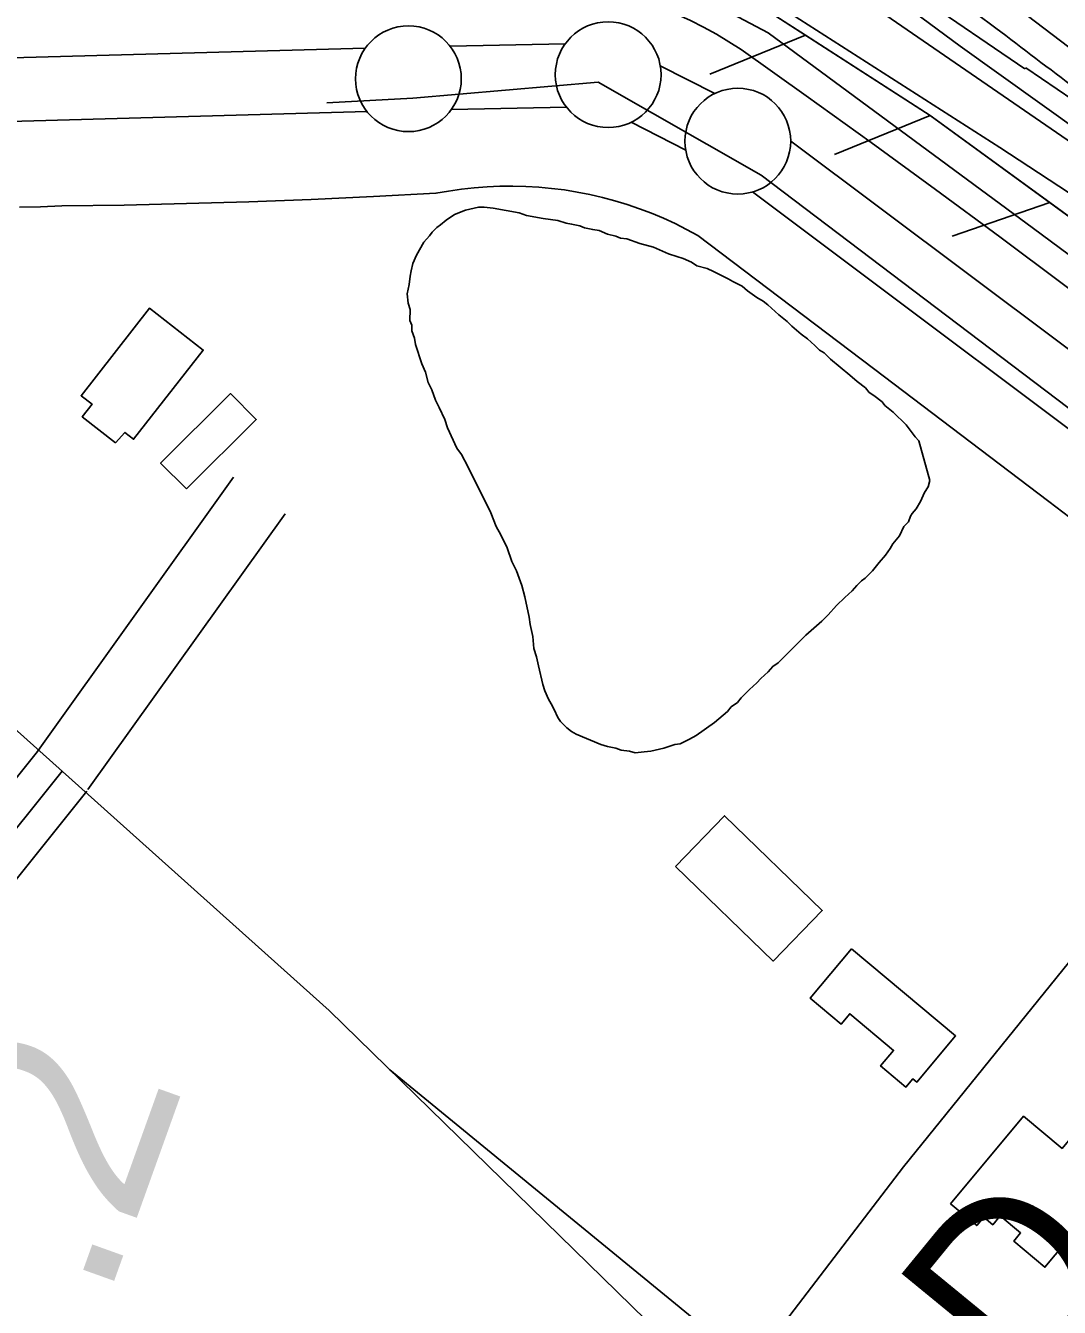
# Model space of a CAD drawing. Extents: x 3767014 to 3805179, y 361544 to 387384.
# Drawn here: x 3790112 to 3790600, y 374501 to 375107 of the extents above; entities that cross this region are included whole.
import ezdxf

# ---------------------------------------------------------------- set-up
doc = ezdxf.new("R2010")
doc.units = 0
for name, color, linetype in [('V-BLDG-OTLN', 7, 'Continuous'), ('V-FLOD-BASE', 7, 'Continuous'), ('V-LEVE-TOET', 7, 'Continuous'), ('V-RIVR-EDGE', 7, 'Continuous'), ('V-RIVR-RANG-IDEN', 7, 'Continuous'), ('V-ROAD-CNTR', 7, 'Continuous'), ('V-RRAP-FSHR', 7, 'Continuous'), ('V-RRAP-RVMT', 7, 'Continuous'), ('V-SITE-VEGE', 7, 'Continuous'), ('V-SURV-IDEN', 7, 'Continuous'), ('V-SURV-LINE', 7, 'Continuous'), ('V-TOPO-DPTH', 7, 'Continuous'), ('V-TOPO-MINR', 7, 'Continuous'), ('V-TOPO-WATR', 7, 'Continuous'), ('V-WETL-SWMP', 7, 'Continuous')]:
    doc.layers.add(name, color=color, linetype=linetype)

msp = doc.modelspace()

# ---------------------------------------------------------------- linework, layer by layer
at = {"layer": 'V-BLDG-OTLN'}
for points in [[(3790154.115, 374910.065), (3790138.441, 374922.308), (3790143.055, 374928.215), (3790137.872, 374932.266), (3790170.198, 374973.648), (3790195.605, 374953.801), (3790162.69, 374911.665), (3790158.563, 374914.889)], [(3790187.646, 374888.191), (3790175.461, 374900.428), (3790208.452, 374933.282), (3790220.638, 374921.047)], [(3790418.831, 374709.792), (3790441.992, 374733.729), (3790488.199, 374689.017), (3790465.036, 374665.082)], [(3790502.039, 374670.808), (3790551.23, 374629.715), (3790532.972, 374607.859), (3790531.108, 374609.415), (3790527.821, 374605.479), (3790515.82, 374615.504), (3790521.95, 374622.842), (3790501.261, 374640.127), (3790497.193, 374635.261), (3790482.556, 374647.487)], [(3790548.885, 374550.355), (3790583.42, 374591.708), (3790601.594, 374576.53), (3790612.101, 374589.111), (3790634.991, 374569.993), (3790593.523, 374520.335), (3790578.724, 374532.695), (3790581.962, 374536.572), (3790572.328, 374544.616), (3790568.833, 374540.428), (3790564.587, 374543.977), (3790561.271, 374540.008)]]:
    msp.add_lwpolyline(points, close=True, dxfattribs=at)
at = {"layer": 'V-FLOD-BASE'}
msp.add_lwpolyline([(3790704.148, 374851.448), (3790671.362, 374875.991), (3790459.389, 375036.577), (3790382.268, 375080.396), (3790294.724, 375072.89), (3790254.067, 375070.762)], dxfattribs=at)
at = {"layer": 'V-LEVE-TOET'}
for points in [[(3790692.304, 374916.322), (3790662.449, 374939.348), (3790632.466, 374962.208), (3790602.358, 374984.904), (3790572.126, 375007.434), (3790541.77, 375029.796), (3790511.292, 375051.99), (3790480.691, 375074.016), (3790449.971, 375095.874), (3790444.138, 375099.598), (3790438.182, 375103.122), (3790432.108, 375106.442), (3790425.927, 375109.553), (3790419.644, 375112.453), (3790413.266, 375115.136), (3790406.805, 375117.6), (3790400.266, 375119.838), (3790393.657, 375121.853)], [(3790108.704, 375021.313), (3790118.729, 375021.548), (3790128.748, 375021.993), (3790158.237, 375022.4), (3790187.724, 375023.041), (3790217.205, 375023.918), (3790246.678, 375025.024), (3790276.141, 375026.365), (3790305.591, 375027.938), (3790311.598, 375029.019), (3790317.637, 375029.898), (3790323.703, 375030.57), (3790329.79, 375031.039), (3790335.887, 375031.299), (3790341.99, 375031.354), (3790348.093, 375031.203), (3790354.184, 375030.846), (3790360.262, 375030.283), (3790366.316, 375029.515), (3790372.341, 375028.542), (3790378.332, 375027.367), (3790384.277, 375025.99), (3790390.173, 375024.411), (3790396.012, 375022.638), (3790401.787, 375020.666), (3790407.493, 375018.499), (3790413.123, 375016.14), (3790418.669, 375013.594), (3790424.127, 375010.862), (3790429.489, 375007.946), (3790512.453, 374945.178), (3790595.321, 374882.28), (3790678.089, 374819.249)]]:
    msp.add_lwpolyline(points, dxfattribs=at)
at = {"layer": 'V-RIVR-EDGE'}
msp.add_spline([(3785266.865, 377529.211), (3785342.8, 377494.248), (3785391.258, 377467.439), (3785439.72, 377442.249), (3785475.246, 377418.707), (3785525.316, 377389.469), (3785575.383, 377359.422), (3785621.413, 377331.811), (3785722.351, 377269.288), (3785796.661, 377231.094), (3785852.385, 377199.415), (3785928.324, 377166.069), (3785964.678, 377149.804), (3786028.506, 377124.576), (3786060.018, 377113.175), (3786092.316, 377092.068), (3786117.34, 377073.405), (3786135.083, 377053.143), (3786154.458, 377039.347), (3786176.258, 377024.735), (3786206.946, 377006.867), (3786256.211, 376979.248), (3786328.098, 376942.677), (3786374.949, 376919.917), (3786491.265, 376862.208), (3786553.467, 376833.749), (3786619.713, 376805.279), (3786729.589, 376759.718), (3786796.656, 376736.099), (3786845.136, 376718.187), (3786867.767, 376712.469), (3787003.51, 376661.992), (3787089.16, 376631.048), (3787163.496, 376603.367), (3787230.559, 376578.13), (3787257.223, 376568.359), (3787300.044, 376551.27), (3787354.992, 376532.533), (3787409.127, 376512.181), (3787544.074, 376466.558), (3787612.756, 376442.126), (3787657.197, 376425.841), (3787730.724, 376398.162), (3787781.63, 376380.244), (3787834.96, 376361.511), (3787891.524, 376341.961), (3787940, 376322.432), (3787998.976, 376297.215), (3788050.697, 376281.721), (3788117.768, 376259.719), (3788176.757, 376240.164), (3788221.198, 376223.879), (3788259.981, 376209.226), (3788406.252, 376164.383), (3788541.215, 376125.23), (3788606.67, 376104.041), (3788679.39, 376077.173), (3788748.889, 376055.974), (3788871.693, 376005.528), (3788969.454, 375966.467), (3789047.013, 375933.926), (3789119.723, 375903.014), (3789155.253, 375881.09), (3789182.716, 375867.274), (3789214.225, 375854.256), (3789257.04, 375834.74), (3789281.286, 375828.21), (3789303.105, 375821.686), (3789328.955, 375809.491), (3789367.724, 375789.177), (3789414.577, 375767.225), (3789468.708, 375745.255), (3789509.105, 375728.981), (3789555.157, 375710.266), (3789585.849, 375694.015), (3789620.578, 375675.328), (3789681.97, 375646.062), (3789753.859, 375610.3), (3789792.633, 375591.603), (3789842.712, 375566.408), (3789897.64, 375539.584), (3789938.019, 375516.03), (3789968.727, 375506.25), (3790004.289, 375497.265), (3790030.972, 375494.773), (3790047.128, 375487.455), (3790077.007, 375469.589), (3790124.633, 375433.077), (3790192.442, 375382.768), (3790252.165, 375332.478), (3790290.91, 375302.459), (3790337.741, 375271.611), (3790406.357, 375220.491), (3790469.329, 375175.855), (3790570.248, 375106.054), (3790647.751, 375050.868), (3790691.367, 375028.115), (3790744.667, 374997.251), (3790806.838, 374955.852), (3790873.863, 374915.249), (3790932, 374877.903), (3791002.231, 374825.97), (3791052.265, 374782.175), (3791082.927, 374753.793), (3791131.331, 374705.149), (3791170.05, 374664.616), (3791192.631, 374638.681), (3791220.891, 374620.01), (3791288.67, 374557.569), (3791322.577, 374533.223), (3791362.944, 374504.817), (3791396.042, 374480.473), (3791434.785, 374449.645), (3791482.407, 374411.517), (3791534.052, 374365.291), (3791646.192, 374254.216), (3791707.514, 374196.644), (3791738.968, 374161.791), (3791773.65, 374123.694), (3791803.497, 374092.888), (3791829.321, 374070.18), (3791830.912, 374059.662), (3791837.316, 374032.958), (3791849.409, 374017.562), (3791884.123, 373992.405), (3791930.977, 373971.262), (3791954.393, 373955.838), (3791993.134, 373924.202), (3792026.979, 373874.785), (3792047.912, 373836.722), (3792063.186, 373799.482), (3792086.509, 373746.857), (3792112.249, 373690.181), (3792141.261, 373648.864), (3792158.993, 373624.558), (3792177.552, 373607.528), (3792214.702, 373586.409), (3792255.083, 373563.665), (3792301.119, 373538.48), (3792346.34, 373510.871), (3792382.671, 373485.71), (3792422.225, 373455.689), (3792479.537, 373411.875), (3792548.144, 373356.711), (3792619.168, 373298.307), (3792672.431, 373252.077), (3792709.534, 373212.357), (3792750.656, 373162.113), (3792839.385, 373068.08), (3792888.572, 373008.92), (3792945.027, 372945.699), (3792999.062, 372884.91), (3793053.898, 372820.884), (3793149.89, 372720.363), (3793208.761, 372653.092), (3793261.195, 372598.777), (3793315.232, 372538.796), (3793358.792, 372493.399), (3793409.592, 372432.618), (3793462.809, 372367.787), (3793498.283, 372323.219), (3793536.997, 372280.26), (3793578.124, 372232.443), (3793604.724, 372196.792), (3793668.438, 372125.466), (3793703.128, 372090.604), (3793760.41, 372034.66), (3793806.384, 371984.404), (3793839.438, 371942.268), (3793939.427, 371823.136), (3793981.333, 371763.186), (3794029.674, 371688.662), (3794050.609, 371651.408), (3794073.177, 371620.62), (3794178.796, 371488.535), (3794237.625, 371404.28), (3794268.243, 371358.106), (3794301.293, 371314.353), (3794332.724, 371269.794), (3794395.613, 371192), (3794429.476, 371149.862), (3794472.201, 371093.953), (3794523.788, 371024.274), (3794601.175, 370922.181), (3794640.679, 370871.942), (3794687.421, 370805.509), (3794733.389, 370752.828), (3794829.339, 370635.323), (3794895.463, 370557.521), (3794959.948, 370470.826), (3795013.158, 370403.569), (3795070.394, 370329.023), (3795159.854, 370203.448), (3795225.98, 370126.454), (3795296.13, 370041.363), (3795379.18, 369940.065), (3795459.001, 369841.201), (3795508.163, 369772.337), (3795554.103, 369708.333), (3795661.315, 369566.538), (3795715.338, 369500.897), (3795762.105, 369444.169), (3795798.366, 369390.703), (3795915.247, 369234.327), (3795963.601, 369165.465), (3796028.082, 369077.153), (3796043.387, 369052.853), (3796054.672, 369037.459), (3796077.242, 369007.48), (3796148.213, 368927.239), (3796183.677, 368878.627), (3796226.382, 368814.631), (3796275.531, 368740.105), (3796314.222, 368688.25), (3796353.714, 368633.158), (3796401.268, 368567.533), (3796456.873, 368487.33), (3796513.292, 368409.551), (3796545.533, 368365.8), (3796626.113, 368246.716), (3796670.449, 368188.377), (3796704.298, 368140.578), (3796751.041, 368074.145), (3796787.308, 368023.105), (3796838.907, 367958.278), (3796844.528, 367942.09), (3796845.295, 367925.104), (3796846.094, 367921.059), (3796852.559, 367919.425), (3796863.071, 367918.59), (3796875.166, 367904.003), (3796903.398, 367874.01), (3796931.629, 367844.017), (3796952.579, 367812.424), (3796982.392, 367767.87), (3797007.371, 367730.606), (3797037.194, 367690.095), (3797062.185, 367657.684), (3797075.869, 367631.77), (3797095.223, 367609.078), (3797126.665, 367569.372), (3797156.484, 367527.244), (3797212.099, 367451.085), (3797254.808, 367388.706), (3797302.183, 367327.228)], degree=3, dxfattribs=at)
at = {"layer": 'V-ROAD-CNTR'}
for points in [[(3786686.764, 376202.751), (3786855.054, 376203.538), (3787119.637, 376184.58), (3787352.449, 376142.831), (3787518.964, 376108.08), (3787807.744, 376001.065), (3788224.979, 375841.423), (3788926.953, 375583.978), (3789082.552, 375526.317), (3789200.278, 375482.117), (3789238.367, 375465.185), (3789352.721, 375413.611), (3789446.259, 375357.115), (3789571.996, 375253.598), (3789631.636, 375200.532), (3789946.661, 374918.1), (3790255.061, 374641.774), (3790459.347, 374442.221), (3790728.969, 374147.036), (3790882.288, 373955.945), (3791041.53, 373733.882), (3791226.005, 373452.179), (3791404.527, 373151.671)], [(3790116.713, 374763.522), (3790209.859, 374893.838)], [(3790141.119, 374746.078), (3790234.264, 374876.394)], [(3790117.212, 374764.182), (3789971.812, 374582.801), (3789916.948, 374536.947)], [(3790128.916, 374754.8), (3789982.58, 374572.251), (3789926.567, 374525.437)], [(3790140.62, 374745.418), (3789993.348, 374561.701), (3789936.186, 374513.927)], [(3790454.508, 374473.428), (3790526.681, 374567.843), (3790654.005, 374725.154)], [(3790283.831, 374613.671), (3790443.283, 374483.056)]]:
    msp.add_lwpolyline(points, dxfattribs=at)
at = {"layer": 'V-RRAP-FSHR'}
for p, q in [((3790480.357, 375102.645), (3790435.147, 375084.191)), ((3790539.199, 375064.73), (3790493.989, 375046.276)), ((3790595.793, 375023.537), (3790549.608, 375007.682))]:
    msp.add_line(p, q, dxfattribs=at)
for points in [[(3792664.542, 373119.843), (3792483.84, 373301.249), (3792252.06, 373470.034), (3792104.393, 373562.423), (3792104.133, 373562.491), (3791908.328, 373693.531), (3791743.462, 373868.008), (3791585.053, 374076.446), (3791501.047, 374180.297), (3791342.434, 374329.462), (3791098.445, 374594.767), (3790713.391, 374937.931), (3790539.264, 375064.688), (3790359.313, 375180.639), (3790175.225, 375189.015), (3789989.139, 375207.944), (3789688.358, 375468.333), (3789566.083, 375575.61), (3789406.551, 375649.747), (3788945.705, 375840.624), (3788737.253, 375920.451), (3788188.687, 376097.025), (3787586.871, 376292.305), (3787236.833, 376420.857)], [(3790248.587, 375297.942), (3790979.153, 374794.683), (3791275.126, 374533.809), (3791761.459, 374077.541), (3792037.066, 373779.942), (3792115.152, 373656.37), (3792213.95, 373538.497), (3792476.887, 373348.293), (3792793.866, 373062.004), (3793561.864, 372212.929), (3793966.759, 371751.644), (3794238.433, 371356.255), (3794520.76, 370943.016), (3795432.151, 369783.26), (3796173.549, 368822.744), (3796656.812, 368122.047), (3797263.788, 367326.695)], [(3790480.357, 375102.645), (3790421.514, 375140.56)], [(3790539.199, 375064.73), (3790480.356, 375102.645)], [(3790595.793, 375023.537), (3790539.264, 375064.688), (3790539.198, 375064.731)], [(3790652.386, 374982.34), (3790595.793, 375023.538)]]:
    msp.add_lwpolyline(points, dxfattribs=at)
at = {"layer": 'V-RRAP-RVMT'}
for p, q in [((3790584.073, 375086.8), (3790476.923, 375159.856)), ((3790584.407, 375087.294), (3790584.073, 375086.8)), ((3790699.168, 375009.042), (3790584.407, 375087.294))]:
    msp.add_line(p, q, dxfattribs=at)
at = {"layer": 'V-SITE-VEGE'}
for points in [[(3790307.825, 375013.094), (3790310.447, 375015.269), (3790314.377, 375017.878), (3790319.615, 375020.047), (3790325.725, 375021.344), (3790328.34, 375021.337), (3790332.698, 375020.893), (3790344.904, 375018.687), (3790348.39, 375017.37), (3790356.238, 375016.047), (3790363.211, 375015.161), (3790367.133, 375013.844), (3790369.751, 375013.401), (3790373.672, 375012.523), (3790375.849, 375011.644), (3790379.773, 375010.766), (3790382.825, 375010.323), (3790386.747, 375008.57), (3790390.669, 375007.688), (3790392.848, 375006.813), (3790395.899, 375006.371), (3790402, 375004.177), (3790408.538, 375002.42), (3790415.509, 374999.352), (3790419.431, 374998.035), (3790422.48, 374997.159), (3790426.402, 374995.406), (3790429.016, 374993.655), (3790433.81, 374992.338), (3790436.859, 374991.023), (3790443.829, 374987.521), (3790446.006, 374986.206), (3790450.362, 374984.017), (3790452.973, 374981.832), (3790457.329, 374978.77), (3790460.377, 374977.019), (3790462.554, 374975.27), (3790467.776, 374970.463), (3790471.696, 374967.399), (3790473.873, 374965.216), (3790478.227, 374961.284), (3790481.272, 374959.097), (3790484.754, 374956.037), (3790486.931, 374953.852), (3790489.108, 374952.539), (3790492.153, 374949.477), (3790501.296, 374942.047), (3790504.777, 374938.987), (3790508.695, 374935.928), (3790510.436, 374933.744), (3790512.613, 374932.432), (3790516.533, 374929.37), (3790517.835, 374927.623), (3790521.755, 374924.561), (3790527.848, 374918.446), (3790532.196, 374912.767), (3790533.937, 374911.02), (3790539.13, 374892.256)], [(3790539.13, 374892.256), (3790538.252, 374889.207), (3790536.503, 374886.593), (3790534.75, 374882.235), (3790532.56, 374878.752), (3790530.811, 374876.575), (3790529.937, 374875.27), (3790529.06, 374872.655), (3790526.875, 374870.48), (3790524.688, 374866.122), (3790521.624, 374862.204), (3790520.311, 374860.027), (3790518.124, 374856.977), (3790515.064, 374853.496), (3790512.005, 374849.578), (3790508.509, 374846.096), (3790506.762, 374844.792), (3790504.577, 374842.617), (3790502.391, 374840.003), (3790498.895, 374836.958), (3790494.963, 374833.042), (3790491.029, 374828.69), (3790487.971, 374825.645), (3790480.543, 374819.118), (3790467.434, 374806.064), (3790464.815, 374804.323), (3790462.627, 374801.714), (3790459.133, 374798.667), (3790457.384, 374796.492), (3790453.891, 374793.444), (3790449.954, 374789.528), (3790448.207, 374787.351), (3790445.152, 374785.178), (3790443.403, 374783.001), (3790437.285, 374777.781), (3790428.553, 374771.694), (3790425.495, 374769.956), (3790421.131, 374767.785), (3790418.513, 374767.355), (3790413.275, 374765.62), (3790407.17, 374764.326), (3790404.116, 374763.896), (3790399.754, 374763.47), (3790397.14, 374764.346), (3790393.217, 374764.791), (3790390.601, 374765.667), (3790386.675, 374766.55), (3790383.628, 374767.426), (3790371.864, 374772.249), (3790369.685, 374773.56), (3790367.51, 374775.309), (3790364.463, 374778.367), (3790363.158, 374780.116), (3790361.423, 374784.044), (3790360.121, 374786.663), (3790358.816, 374788.846), (3790357.08, 374792.774), (3790356.213, 374795.828), (3790354.051, 374804.555), (3790353.186, 374808.919), (3790351.89, 374812.845), (3790351.466, 374818.516), (3790350.168, 374824.187), (3790349.74, 374827.677), (3790347.579, 374837.273), (3790346.282, 374842.51), (3790343.679, 374849.492), (3790341.509, 374853.858), (3790339.342, 374860.404), (3790336.303, 374866.515), (3790334.13, 374870.445), (3790331.527, 374876.99), (3790320.67, 374898.818), (3790317.631, 374904.493), (3790315.456, 374907.549), (3790311.114, 374917.152), (3790309.816, 374921.08), (3790307.211, 374926.757), (3790305.472, 374930.246), (3790303.739, 374935.047), (3790302.003, 374938.539), (3790300.702, 374943.337), (3790298.968, 374947.265), (3790295.934, 374956.43), (3790295.504, 374959.484), (3790294.204, 374962.976), (3790294.208, 374965.591), (3790293.342, 374967.774), (3790293.352, 374973.009), (3790292.488, 374976.06), (3790292.06, 374980.422), (3790292.94, 374984.781), (3790293.385, 374988.705), (3790293.827, 374991.322), (3790294.706, 374994.808), (3790296.459, 374998.728), (3790299.961, 375004.824), (3790302.584, 375007.874), (3790303.893, 375009.615), (3790306.078, 375011.792), (3790307.825, 375013.094)]]:
    msp.add_lwpolyline(points, dxfattribs=at)
at = {"layer": 'V-SURV-LINE'}
for points in [[(3790030.018, 375089.841), (3790272.215, 375096.522)], [(3790312.276, 375097.483), (3790366.74, 375098.593)], [(3790411.662, 375088.229), (3790437.378, 375075.045)], [(3790273.06, 375066.534), (3790030.863, 375059.853)], [(3790367.365, 375068.599), (3790312.901, 375067.489)], [(3790423.68, 375048.355), (3790397.964, 375061.539)], [(3790473.315, 375052.593), (3790685.575, 374893.546)], [(3790667.568, 374869.551), (3790455.308, 375028.598)]]:
    msp.add_lwpolyline(points, dxfattribs=at)
for centre in [(3790387.027, 375084.003), (3790292.614, 375082.079), (3790448.316, 375052.581)]:
    msp.add_circle(centre, 25, dxfattribs=at)
at = {"layer": 'V-TOPO-DPTH'}
msp.add_lwpolyline([(3793213.54, 372599.95), (3792900.14, 373024.91), (3792356.33, 373645.2), (3791814.656, 374117.546), (3791778.936, 374148.705), (3791743.225, 374179.874), (3791707.527, 374211.056), (3791671.836, 374242.248), (3791661.802, 374251.02), (3791620.968, 374286.449), (3791579.957, 374321.672), (3791538.682, 374356.584), (3791497.231, 374391.289), (3791162.538, 374669.371), (3791135.555, 374691.495), (3791108.385, 374713.382), (3791080.932, 374734.915), (3791053.291, 374756.21), (3790306, 375324.25), (3790104.532, 375420.748)], dxfattribs=at)
at = {"layer": 'V-TOPO-MINR'}
msp.add_lwpolyline([(3789482.099, 375729.945), (3790131.613, 375328.138), (3790152.084, 375315.504), (3790172.573, 375302.9), (3790193.089, 375290.339), (3790213.623, 375277.808), (3790244.436, 375259.049), (3790249.566, 375255.902), (3790254.682, 375252.732), (3790259.777, 375249.528), (3790264.856, 375246.3), (3790572.106, 375049.611), (3790659.879, 374992.072), (3790746.788, 374933.287), (3790832.404, 374872.632), (3790917.156, 374810.731), (3791059.299, 374704.532), (3791072.229, 374694.665), (3791085.021, 374684.626), (3791097.607, 374674.33), (3791110.055, 374663.862), (3791226.506, 374563.891), (3791296.243, 374502.421)], dxfattribs=at)
at = {"layer": 'V-TOPO-WATR'}
msp.add_lwpolyline([(3790104.532, 375420.748), (3790306, 375324.25), (3791053.291, 374756.21), (3791080.932, 374734.915), (3791108.385, 374713.382), (3791135.555, 374691.495), (3791162.538, 374669.371), (3791497.231, 374391.289), (3791538.682, 374356.584), (3791579.957, 374321.672), (3791620.968, 374286.449), (3791661.802, 374251.02), (3791671.836, 374242.248), (3791707.527, 374211.056), (3791743.225, 374179.874), (3791778.936, 374148.705), (3791814.656, 374117.546), (3792356.33, 373645.2), (3792900.14, 373024.91), (3793213.54, 372599.95)], dxfattribs=at)
at = {"layer": 'V-WETL-SWMP'}
for points in [[(3790076.533, 375463.18), (3790115.953, 375438.625), (3790216.829, 375357.105), (3790395.745, 375220.951), (3790517.115, 375124.388), (3790553.372, 375097.473), (3790629.832, 375042.843), (3790713.399, 374988.988), (3790787.485, 374931.206), (3790810.351, 374918.527), (3790905.786, 374877.279), (3790952.307, 374851.131), (3791056.346, 374771.972), (3791213.916, 374620.864), (3791347.095, 374508.488)], [(3791300.296, 374415.274), (3791229.196, 374489.794), (3791156.323, 374567.881), (3791125.21, 374596.893), (3791041.188, 374667.877), (3790961.153, 374728.61), (3790889.129, 374787.1), (3790825.106, 374838.002), (3790777.54, 374879.073), (3790741.087, 374910.323), (3790719.289, 374921.502), (3790706.827, 374925.09), (3790697.037, 374928.674), (3790671.251, 374949.658), (3790588.1, 375011.289), (3790462.706, 375103.736), (3790420.001, 375126.537), (3790400.419, 375132.813)]]:
    msp.add_lwpolyline(points, dxfattribs=at)

# ---------------------------------------------------------------- texts
at = {"layer": 'V-RIVR-RANG-IDEN'}
msp.add_text('D-000', height=83, rotation=50.660326, dxfattribs=at).set_placement((3790584.183, 374457.658))
at = {"layer": 'V-SURV-IDEN'}
msp.add_text('41+87.2', height=100, rotation=70.266191, dxfattribs=at).set_placement((3790022.556, 374148.902))

doc.saveas('drawing.dxf')
